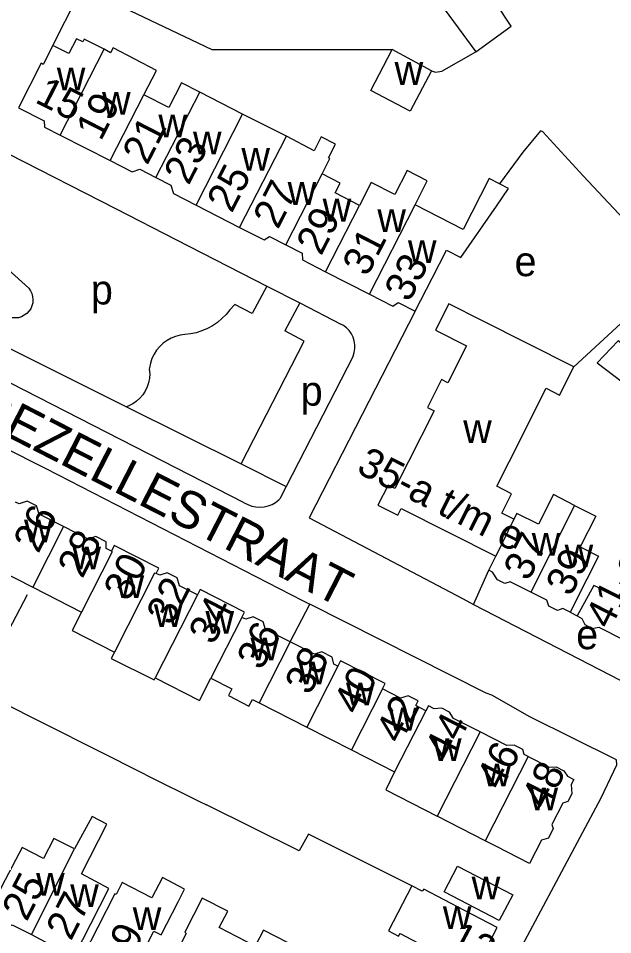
# Model space of a CAD drawing. Extents: x 159700 to 161346, y 381730 to 382922.
# Drawn here: x 161100.4 to 161180.7, y 382436.1 to 382559.9 of the extents above; entities that cross this region are included whole.
import ezdxf

# ---------------------------------------------------------------- set-up
doc = ezdxf.new("R2010")
doc.units = 0
for name, color, linetype in [('BLT_Basislijn', 7, 'Continuous'), ('BLT_Bebouwing', 7, 'Continuous'), ('BLT_Centroide', 7, 'Continuous'), ('BLT_Huisnummer', 7, 'Continuous'), ('BLT_Huisnummer_ tussenligend', 7, 'Continuous'), ('BLT_Huisnummer_reeks', 7, 'Continuous'), ('BLT_Onderverdeling_panden', 7, 'Continuous'), ('BLT_Straatnaam', 7, 'Continuous')]:
    doc.layers.add(name, color=color, linetype=linetype)

msp = doc.modelspace()

# ---------------------------------------------------------------- linework, layer by layer
at = {"layer": 'BLT_Basislijn'}
for p, q in [((161105.06, 382556.22), (161108.99, 382564.05)), ((161099.06, 382541.6), (161113.5, 382534.2)), ((161189.07, 382525.39), (161176.7, 382538.63)), ((161113.5, 382534.2), (161121.77, 382529.96)), ((161121.77, 382529.96), (161133.95, 382523.72)), ((161096.87, 382527.86), (161101.78, 382523.44)), ((161189.07, 382525.39), (161175.44, 382512.81)), ((161133.95, 382523.72), (161131.97, 382520.01)), ((161133.95, 382523.72), (161138.4, 382521.44)), ((161138.4, 382521.44), (161136.39, 382517.67)), ((161138.4, 382521.44), (161143.97, 382518.58)), ((161130.9, 382494.46), (161085.21, 382517.82)), ((161098.16, 382515.85), (161115.01, 382507.42)), ((161145.62, 382514.27), (161136.58, 382496.64)), ((161115.01, 382507.42), (161130.47, 382499.69)), ((161130.47, 382499.69), (161136.58, 382496.64)), ((161136.58, 382496.64), (161135.72, 382494.97)), ((161161.89, 382480.73), (161163.95, 382485.33)), ((161095.19, 382469.83), (161101.62, 382482.06)), ((161137.09, 382475.66), (161139.77, 382480.75)), ((161117.63, 382457.72), (161095.18, 382468.95))]:
    msp.add_line(p, q, dxfattribs=at)
for points in [[(161108.99, 382564.05), (161126.53, 382555.67), (161150.9, 382555.66)], [(161156.21, 382552.81), (161156.76, 382552.61), (161157.62, 382552.74), (161162.18, 382555.35)], [(161011.13, 382546.35), (161004.14, 382532.72), (161001.78, 382527.68), (160984.45, 382493.29), (160983.66, 382490.77), (161037.03, 382464.02), (161097.28, 382433.33), (161117.83, 382422.87), (161120.84, 382421.08), (161151.41, 382405.63), (161152.84, 382405.02), (161153.31, 382404.99), (161153.57, 382405.21), (161167.8, 382433.33), (161179.15, 382454.6), (161181.26, 382459.06), (161181.21, 382459.73), (161169.51, 382465.52), (161164.37, 382468.48), (161163.6, 382468.73), (161139.77, 382480.75)], [(161011.13, 382546.35), (161059.35, 382521.71), (161069.03, 382516.96), (161080.74, 382510.81), (161104.09, 382499.08), (161138.78, 382481.25), (161139.77, 382480.75)], [(161176.7, 382538.63), (161171.24, 382544.57), (161170.92, 382544.67), (161168.54, 382541.8), (161165.41, 382537.53)], [(161161.89, 382480.73), (161181.7, 382470.48), (161186.42, 382468.29), (161187.53, 382468.29), (161209.19, 382498.36), (161233.58, 382526.34), (161234.16, 382527.23), (161234.25, 382527.7), (161232.68, 382530.27)], [(161101.78, 382523.44), (161102.02, 382523.1), (161102.2, 382522.72), (161102.31, 382522.31), (161102.36, 382521.88), (161102.32, 382521.45), (161102.21, 382521.04), (161102.05, 382520.67), (161101.82, 382520.33), (161101.53, 382520.03), (161101.19, 382519.77), (161100.8, 382519.58), (161100.39, 382519.45), (161099.97, 382519.41), (161099.56, 382519.43)], [(161131.97, 382520.01), (161129.63, 382521.25), (161128.95, 382520.52)], [(161128.95, 382520.52), (161128.46, 382519.9), (161127.9, 382519.32), (161127.29, 382518.81), (161126.62, 382518.35), (161125.92, 382517.97), (161125.19, 382517.66), (161124.42, 382517.42), (161123.64, 382517.26), (161122.9, 382517.19)], [(161154.02, 382520.32), (161139.7, 382492.43), (161160.48, 382481.46), (161161.89, 382480.73)], [(161145.62, 382514.27), (161145.77, 382514.76), (161145.85, 382515.28), (161145.85, 382515.8), (161145.77, 382516.31), (161145.62, 382516.81), (161145.38, 382517.28), (161145.08, 382517.7), (161144.72, 382518.08), (161144.31, 382518.39), (161143.97, 382518.58)], [(161130.47, 382499.69), (161139.01, 382516.28), (161136.39, 382517.67)], [(161122.9, 382517.19), (161122.26, 382517.1), (161121.64, 382516.93), (161121.04, 382516.69), (161120.47, 382516.38), (161119.95, 382515.99), (161119.48, 382515.55), (161119.07, 382515.05), (161118.72, 382514.51), (161118.44, 382513.93), (161118.23, 382513.31), (161118.1, 382512.68), (161118.08, 382512.49)], [(161118.08, 382512.49), (161118.13, 382511.88), (161118.1, 382511.27), (161117.99, 382510.67), (161117.8, 382510.09), (161117.54, 382509.54), (161117.21, 382509.03), (161116.81, 382508.57), (161116.36, 382508.16), (161115.86, 382507.82), (161115.31, 382507.54), (161115.01, 382507.42)], [(161130.9, 382494.46), (161131.39, 382494.2), (161131.92, 382494.01), (161132.47, 382493.9), (161133.03, 382493.86), (161133.59, 382493.91), (161134.14, 382494.04), (161134.66, 382494.24), (161135.15, 382494.51), (161135.6, 382494.85), (161135.72, 382494.97)], [(161117.63, 382457.72), (161124.85, 382454.12), (161125.81, 382453.65)], [(161153.56, 382442.7), (161139.58, 382449.7), (161138.32, 382447.43), (161125.81, 382453.65)]]:
    msp.add_lwpolyline(points, dxfattribs=at)
at = {"layer": 'BLT_Bebouwing'}
for p, q in [((161153.83, 382566.81), (161162.18, 382555.35)), ((161156.21, 382552.81), (161150.9, 382555.66)), ((161130.68, 382546.94), (161124.89, 382549.91)), ((161136.6, 382543.96), (161130.68, 382546.94)), ((161106.03, 382544.12), (161112.8, 382540.67)), ((161124.43, 382534.64), (161130.28, 382531.65)), ((161141.9, 382525.66), (161147.81, 382522.64)), ((161095.62, 382486.48), (161102.32, 382483.06)), ((161163.95, 382485.33), (161164.91, 382487.23)), ((161102.32, 382483.06), (161108.92, 382479.69)), ((161174.93, 382479.67), (161175.89, 382479.17)), ((161118.89, 382470.8), (161124.87, 382467.75)), ((161132.9, 382467.45), (161139.35, 382464.15)), ((161139.35, 382464.15), (161145.38, 382461.07)), ((161145.38, 382461.07), (161151.23, 382458.09)), ((161163.46, 382448.81), (161156.98, 382452.12))]:
    msp.add_line(p, q, dxfattribs=at)
for points in [[(161162.18, 382555.35), (161166.99, 382558.84), (161164.86, 382562.03), (161169.14, 382565.78), (161164.91, 382570.17)], [(161111.97, 382555.71), (161109.27, 382557.06), (161109.09, 382556.72), (161108.26, 382557.14), (161107.22, 382555.12), (161105.06, 382556.22)], [(161105.06, 382556.22), (161103.76, 382553.66), (161103.46, 382553.81), (161100.4, 382547.8), (161103.89, 382546.02), (161103.93, 382545.2), (161106.03, 382544.12)], [(161117.36, 382549.57), (161119.07, 382552.85), (161113.19, 382555.9), (161112.85, 382555.24), (161111.97, 382555.71)], [(161156.21, 382552.81), (161153.32, 382547.33), (161147.99, 382550.13), (161150.9, 382555.66)], [(161124.89, 382549.91), (161122.44, 382551.16), (161120.73, 382547.83), (161117.36, 382549.57)], [(161141.43, 382538.89), (161142.48, 382540.94), (161142.28, 382541.04), (161143.22, 382542.88), (161141.3, 382543.86), (161140.34, 382541.98), (161136.6, 382543.96)], [(161112.8, 382540.67), (161115.75, 382539.16), (161116.78, 382539.5), (161118.98, 382538.38)], [(161118.98, 382538.38), (161120.98, 382537.35), (161121.35, 382536.21), (161124.43, 382534.64)], [(161146.47, 382534.62), (161143.18, 382536.3), (161143.87, 382537.64), (161141.43, 382538.89)], [(161153.98, 382534.7), (161155.63, 382537.94), (161152.91, 382539.33), (161151.25, 382536.09), (161148.06, 382537.72), (161146.47, 382534.62)], [(161165.41, 382537.53), (161163.99, 382538.25), (161160.47, 382531.38), (161153.98, 382534.7)], [(161158.23, 382528.58), (161160.16, 382527.59), (161164.99, 382534.5), (161166.6, 382536.92), (161165.41, 382537.53)], [(161130.28, 382531.65), (161133.59, 382529.96), (161134.31, 382530.42), (161136.52, 382529.29)], [(161136.52, 382529.29), (161138.73, 382528.16), (161138.78, 382527.25), (161141.9, 382525.66)], [(161154.02, 382520.32), (161156.29, 382524.78), (161158.23, 382528.58)], [(161147.81, 382522.64), (161150.98, 382521.03), (161151.71, 382521.5), (161154.02, 382520.32)], [(161175.44, 382512.81), (161163, 382519.08), (161158.54, 382521.33), (161156.74, 382517.77), (161160.94, 382515.65), (161158.42, 382510.65), (161157.57, 382511.08), (161155.67, 382507.3), (161156.56, 382506.85), (161153.11, 382500.01), (161151.27, 382496.36), (161150.33, 382496.84), (161148.97, 382494.15), (161151.67, 382492.79), (161152.11, 382493.67), (161164.91, 382487.23)], [(161198.62, 382514.06), (161194.88, 382509.46), (161190.47, 382512.86), (161188.76, 382510.64), (161181.42, 382516.31), (161178.61, 382513.35), (161191.34, 382503.68)], [(161167.34, 382492.24), (161165.72, 382493.06), (161167.03, 382495.67), (161165.02, 382496.68), (161166.69, 382500), (161171.68, 382509.92), (161173.52, 382509), (161175.44, 382512.81)], [(161175.55, 382494.1), (161172.69, 382495.55), (161170.67, 382491.54), (161167.74, 382493.02), (161167.34, 382492.24)], [(161106.49, 382491.23), (161103.18, 382492.92), (161102.83, 382494.03), (161101.58, 382494.66), (161100.48, 382494.31), (161100, 382494.55)], [(161175.55, 382494.1), (161178.4, 382492.66), (161176.3, 382488.49), (161178.75, 382487.26), (161177.18, 382484.13), (161174.93, 382479.67)], [(161112.96, 382487.93), (161112.27, 382488.29), (161112.23, 382489.18), (161110.85, 382489.88), (161109.8, 382489.54), (161106.49, 382491.23)], [(161119.02, 382484.91), (161119.37, 382485.6), (161113.34, 382488.68), (161112.96, 382487.93)], [(161169.64, 382482.38), (161166.85, 382483.78), (161166.11, 382483.53), (161165.13, 382484.03), (161164.43, 382485.09), (161163.95, 382485.33)], [(161124.57, 382482.02), (161122.18, 382483.24), (161121.83, 382484.32), (161120.51, 382484.99), (161119.51, 382484.66), (161119.02, 382484.91)], [(161183.42, 382484.76), (161181.41, 382481.73), (161178.13, 382483.29), (161175.89, 382479.17)], [(161130.6, 382478.97), (161130.96, 382479.68), (161124.95, 382482.75), (161124.57, 382482.02)], [(161174.93, 382479.67), (161173.97, 382480.16), (161173.22, 382479.91), (161172.07, 382480.49), (161171.81, 382481.28), (161169.64, 382482.38)], [(161175.89, 382479.17), (161176.54, 382478.83), (161176.91, 382478.01), (161177.92, 382477.46), (161178.82, 382477.64), (161185.32, 382474.34), (161186.6, 382474.35), (161190.64, 382480.2)], [(161108.92, 382479.69), (161107.65, 382477.2), (161113.37, 382474.28)], [(161137.09, 382475.66), (161133.8, 382477.34), (161133.47, 382478.35), (161132.12, 382479.04), (161131.1, 382478.71), (161130.6, 382478.97)], [(161143.54, 382472.36), (161142.99, 382472.64), (161142.78, 382473.59), (161141.38, 382474.3), (161140.38, 382473.98), (161137.09, 382475.66)], [(161113.37, 382474.28), (161112.94, 382473.41), (161118.75, 382470.52), (161118.89, 382470.8)], [(161149.59, 382469.31), (161149.95, 382470.02), (161143.91, 382473.1), (161143.54, 382472.36)], [(161124.87, 382467.75), (161126.41, 382470.76)], [(161126.41, 382470.76), (161129.23, 382469.32), (161128.76, 382468.41), (161131.54, 382466.99), (161132.01, 382467.9), (161132.9, 382467.45)], [(161155.45, 382466.35), (161154.08, 382467.05), (161154.41, 382467.69), (161153.05, 382468.38), (161152.04, 382468.06), (161149.59, 382469.31)], [(161162.79, 382463.49), (161159.19, 382465.33), (161158.66, 382466.15), (161157.59, 382466.69), (161156.56, 382466.64), (161155.8, 382467.03), (161155.45, 382466.35)], [(161169.27, 382460.18), (161168.74, 382460.45), (161168.53, 382461.11), (161167.37, 382461.71), (161166.38, 382461.66), (161162.79, 382463.49)], [(161169.27, 382460.18), (161172.1, 382458.73), (161173.07, 382458.78), (161174.09, 382458.26), (161174.56, 382457.54), (161175.44, 382457.09), (161175.09, 382456.4), (161175.16, 382455.12), (161174.64, 382454.11), (161173.94, 382453.89), (161172.47, 382451), (161172.65, 382450.44), (161172, 382449.17), (161171.06, 382448.87), (161169.46, 382445.74), (161165.01, 382448.01), (161163.46, 382448.81)], [(161151.23, 382458.09), (161150.03, 382455.67), (161156.98, 382452.12)], [(161102.14, 382436.12), (161104.61, 382434.85), (161104.83, 382434.16), (161106.23, 382433.44), (161106.89, 382433.66), (161107.52, 382433.33), (161107.91, 382433.13), (161108.01, 382433.33), (161110.2, 382437.58), (161112.63, 382442.36), (161108.9, 382444.32), (161112.35, 382451.04), (161110.34, 382452.07), (161107.99, 382447.69)], [(161107.99, 382447.69), (161105.16, 382449.09), (161103.78, 382446.41), (161100.88, 382447.91), (161098.6, 382443.51), (161096.31, 382439.06), (161097.15, 382438.63), (161097.37, 382437.95), (161098.82, 382437.2), (161099.57, 382437.44), (161102.14, 382436.12)], [(161117.02, 382433.33), (161118.7, 382436.6), (161119.67, 382436.1), (161121.96, 382440.55), (161122.85, 382442.28), (161119.84, 382443.83), (161118.43, 382441.1), (161114.43, 382443.16), (161113.59, 382441.53), (161113.43, 382441.61), (161111.13, 382437.14), (161109.18, 382433.33), (161108.85, 382432.69), (161109.57, 382432.32), (161109.6, 382431.53), (161111.29, 382430.66), (161112.26, 382430.97), (161112.95, 382430.61), (161113.07, 382430.84), (161115.18, 382429.75), (161117.02, 382433.33)], [(161153.56, 382442.7), (161150.38, 382436.65)], [(161157.51, 382433.35), (161161.94, 382431.03), (161162.31, 382431.74), (161163.27, 382432.35), (161163.77, 382433.33), (161163.73, 382434.48), (161165.09, 382437.06), (161160.66, 382439.39), (161155.15, 382442.28), (161154.93, 382441.98), (161153.56, 382442.7)], [(161129.97, 382435.82), (161127.54, 382437.07), (161128.68, 382439.28), (161125.24, 382441.05), (161122.86, 382436.43), (161123.07, 382436.25), (161121.57, 382433.33), (161120.93, 382432.09), (161118.64, 382427.64), (161120.92, 382426.47), (161121.55, 382425.49), (161122.79, 382424.86), (161123.85, 382424.91), (161124.25, 382424.7)], [(161124.25, 382424.7), (161124.72, 382424.46), (161124.94, 382423.75), (161126.34, 382423.03), (161127.13, 382423.29), (161129.76, 382421.93), (161132.05, 382426.38), (161134.22, 382430.61), (161134.5, 382430.48), (161135.97, 382433.33), (161136.83, 382435.01), (161133.5, 382436.72), (161132.4, 382434.57), (161129.97, 382435.82)], [(161150.38, 382436.65), (161151.77, 382435.92), (161151.98, 382436.25), (161157.51, 382433.35)]]:
    msp.add_lwpolyline(points, dxfattribs=at)
msp.add_lwpolyline([(161157.92, 382441.88), (161159.73, 382445.36), (161167.18, 382441.48), (161165.37, 382438.01)], close=True, dxfattribs=at)
at = {"layer": 'BLT_Onderverdeling_panden'}
for p, q in [((161106.03, 382544.12), (161111.97, 382555.71)), ((161112.8, 382540.67), (161117.36, 382549.57)), ((161118.98, 382538.38), (161124.89, 382549.91)), ((161124.43, 382534.64), (161130.68, 382546.94)), ((161130.28, 382531.65), (161136.6, 382543.96)), ((161136.52, 382529.29), (161141.43, 382538.89)), ((161141.9, 382525.66), (161146.47, 382534.62)), ((161147.81, 382522.64), (161153.98, 382534.7)), ((161175.55, 382494.1), (161169.64, 382482.38)), ((161106.49, 382491.23), (161102.32, 382483.06)), ((161167.34, 382492.24), (161164.91, 382487.23)), ((161124.57, 382482.02), (161118.89, 382470.8)), ((161130.6, 382478.97), (161126.41, 382470.76)), ((161137.09, 382475.66), (161132.9, 382467.45)), ((161143.54, 382472.36), (161139.35, 382464.15)), ((161149.59, 382469.31), (161145.38, 382461.07)), ((161155.45, 382466.35), (161151.23, 382458.09)), ((161162.79, 382463.49), (161156.98, 382452.12)), ((161169.27, 382460.18), (161163.46, 382448.81)), ((161102.14, 382436.12), (161107.99, 382447.69))]:
    msp.add_line(p, q, dxfattribs=at)
for points in [[(161112.96, 382487.93), (161113.07, 382487.84), (161108.92, 382479.69)], [(161119.02, 382484.91), (161118.77, 382484.96), (161113.37, 382474.28)]]:
    msp.add_lwpolyline(points, dxfattribs=at)

# ---------------------------------------------------------------- texts
at = {"layer": 'BLT_Centroide'}
for s, p in [('w', (161105.58, 382550.17)), ('w', (161151.22, 382550.9)), ('w', (161111.69, 382546.86)), ('w', (161119.31, 382543.8)), ('w', (161123.98, 382541.52)), ('w', (161130.52, 382539.31)), ('w', (161136.77, 382534.69)), ('w', (161141.5, 382532.44)), ('w', (161148.89, 382531.03)), ('w', (161153.02, 382526.84)), ('e', (161167.43, 382525.06)), ('p', (161110.18, 382521.24)), ('p', (161138.53, 382507.57)), ('w', (161160.49, 382502.53)), ('w', (161101.16, 382489.09)), ('w', (161169.75, 382487.3)), ('w', (161174.19, 382485.72)), ('w', (161107.69, 382485.47)), ('w', (161113.52, 382481.58)), ('w', (161118.7, 382477.66)), ('w', (161125.67, 382476.75)), ('e', (161175.76, 382474.67)), ('w', (161131.75, 382473.16)), ('w', (161138.22, 382469.91)), ('w', (161144.66, 382467.08)), ('w', (161150.42, 382463.69)), ('w', (161156.41, 382459.56)), ('w', (161163.12, 382456.14)), ('w', (161169.45, 382452.92)), ('w', (161102.78, 382441.39)), ('w', (161161.63, 382440.88)), ('w', (161107.39, 382439.86)), ('w', (161115.84, 382436.73)), ('w', (161157.74, 382436.88))]:
    msp.add_text(s, height=4, dxfattribs=at).set_placement(p)
at = {"layer": 'BLT_Huisnummer'}
for s, rotation, p in [('15', 332.9641, (161102.48, 382548.61)), ('19', 62.8676, (161111.53, 382543.18)), ('23', 62.8689, (161123.4, 382537.22)), ('27', 62.868, (161135.46, 382531.27)), ('31', 62.8668, (161147.53, 382524.87)), ('33', 62.9533, (161153.21, 382521.41)), ('28', 62.9561, (161109.04, 382484.09)), ('37', 63.2603, (161169.31, 382483.72)), ('39', 63.2603, (161175.02, 382481.65)), ('32', 62.9567, (161121.05, 382477.72)), ('36', 62.9567, (161133.26, 382471.69)), ('40', 62.9567, (161146.31, 382465.63)), ('44', 62.9494, (161158.61, 382459.38)), ('48', 62.9528, (161171.71, 382452.83)), ('27', 62.7926, (161107.48, 382435.16)), ('13', 332.3044, (161158.26, 382434.55))]:
    msp.add_text(s, height=4, rotation=rotation, dxfattribs=at).set_placement(p)
at = {"layer": 'BLT_Huisnummer_ tussenligend'}
for s, rotation, p in [('21', 62.8676, (161117.81, 382539.94)), ('25', 62.8689, (161129.22, 382533.46)), ('29', 62.868, (161141.29, 382527.7)), ('41-a-b-c', 63.2603, (161180.34, 382477.21)), ('26', 62.9561, (161103.08, 382487.48)), ('30', 62.9561, (161115.26, 382480.97)), ('34', 62.9567, (161126.75, 382475.11)), ('38', 62.9567, (161139.75, 382468.32)), ('42', 62.9567, (161152.02, 382461.74)), ('46', 62.9494, (161165.61, 382455.48)), ('25', 62.6516, (161101.51, 382437.77)), ('29', 62.7926, (161114.75, 382431.01))]:
    msp.add_text(s, height=4, rotation=rotation, dxfattribs=at).set_placement(p)
at = {"layer": 'BLT_Huisnummer_reeks'}
msp.add_text('35-a t/m e', height=4, rotation=333.2686, dxfattribs=at).set_placement((161145.91, 382498.59))
at = {"layer": 'BLT_Straatnaam'}
msp.add_text('GUIDO GEZELLESTRAAT', height=5, rotation=332.7898, dxfattribs=at).set_placement((161072.41, 382516.97))

doc.saveas('drawing.dxf')
